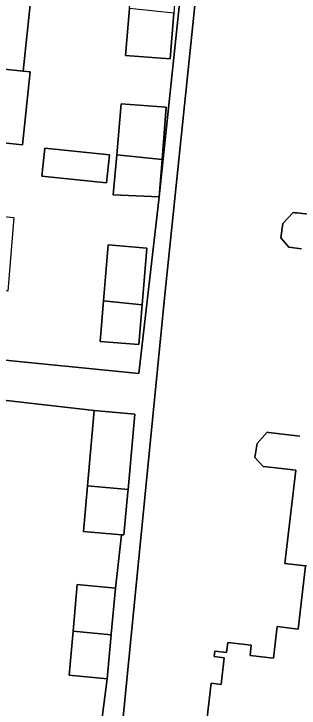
# Model space of a CAD drawing. Extents: x 160856 to 161310, y 384024 to 384878.
# Drawn here: x 161206.5 to 161229.2, y 384558.9 to 384613.9 of the extents above; entities that cross this region are included whole.
import ezdxf

# ---------------------------------------------------------------- set-up
doc = ezdxf.new("R2010")
doc.units = 0
for name, color, linetype in [('IMGEO_Erf', 7, 'Continuous'), ('IMGEO_Pand', 7, 'Continuous'), ('IMGEO_Voetpad_open', 7, 'Continuous')]:
    doc.layers.add(name, color=color, linetype=linetype)

msp = doc.modelspace()

# ---------------------------------------------------------------- linework, layer by layer
at = {"layer": 'IMGEO_Erf'}
for points in [[(161224.003, 384644.44), (161218.539, 384591.638), (161214.362, 384549.557)], [(161207.897, 384615.162), (161207.291, 384609.377), (161207.829, 384609.321), (161207.223, 384603.535), (161203.172, 384603.959), (161202.566, 384598.174), (161206.544, 384597.782), (161206.074, 384591.923), (161205.075, 384592.054), (161204.501, 384586.574), (161216.452, 384585.388), (161218.084, 384599.409), (161220.506, 384622.55)], [(161229.369, 384595.296), (161228.377, 384595.412), (161227.742, 384596.171), (161227.889, 384597.292), (161228.7, 384598.172), (161228.862, 384598.153), (161229.008, 384598.136), (161231.291, 384597.869)], [(161213.484, 384557.505), (161213.957, 384561.189), (161210.924, 384561.464), (161211.239, 384564.944), (161211.574, 384568.651), (161214.608, 384568.376), (161215.099, 384572.607), (161212.062, 384572.872), (161212.389, 384576.479), (161212.929, 384582.455), (161201.08, 384583.806), (161200.479, 384577.911), (161199.89, 384572.134), (161199.301, 384566.357), (161198.712, 384560.579), (161198.122, 384554.802)], [(161221.133, 384551.765), (161222.192, 384560.826), (161222.989, 384560.733), (161223.236, 384562.851), (161222.433, 384562.945), (161222.482, 384563.366), (161223.433, 384563.255), (161223.527, 384564.055), (161225.384, 384563.838), (161225.291, 384563.038), (161227.162, 384562.819), (161227.455, 384565.319), (161229.097, 384565.127), (161229.684, 384570.142), (161228.047, 384570.333), (161228.911, 384577.728), (161227.556, 384577.886), (161227.326, 384577.913), (161226.341, 384578.028), (161225.668, 384578.736), (161225.863, 384579.852), (161226.658, 384580.731), (161226.761, 384580.718), (161229.251, 384580.427)]]:
    msp.add_lwpolyline(points, dxfattribs=at)
for points in [[(161215.734, 384614.342), (161216.101, 384618.503), (161219.562, 384618.231), (161219.228, 384613.976), (161218.943, 384610.349), (161215.407, 384610.627)], [(161218.084, 384599.409), (161214.429, 384599.565), (161214.71, 384602.749), (161215.069, 384606.8), (161218.642, 384606.52), (161218.317, 384602.371)], [(161214.127, 384602.733), (161213.894, 384600.512), (161208.776, 384601.048), (161209.009, 384603.269)], [(161217.093, 384595.339), (161216.723, 384590.841), (161216.464, 384587.686), (161213.391, 384587.939), (161213.657, 384591.163), (161214.021, 384595.591)]]:
    msp.add_lwpolyline(points, close=True, dxfattribs=at)
at = {"layer": 'IMGEO_Pand'}
for points in [[(161204.384, 384615.53), (161204.243, 384615.545), (161196.928, 384616.311), (161196.322, 384610.526), (161203.637, 384609.76), (161203.778, 384609.745), (161207.291, 384609.377), (161207.897, 384615.162)], [(161219.228, 384613.976), (161215.734, 384614.342), (161215.407, 384610.627), (161218.943, 384610.349)], [(161207.291, 384609.377), (161203.778, 384609.745), (161203.637, 384609.76), (161196.322, 384610.526), (161195.716, 384604.741), (161203.031, 384603.974), (161203.172, 384603.959), (161207.223, 384603.535), (161207.829, 384609.321)], [(161218.642, 384606.52), (161215.069, 384606.8), (161214.71, 384602.749), (161218.317, 384602.371)], [(161208.776, 384601.048), (161213.894, 384600.512), (161214.127, 384602.733), (161209.009, 384603.269)], [(161214.71, 384602.749), (161214.429, 384599.565), (161218.084, 384599.409), (161218.317, 384602.371)], [(161213.657, 384591.163), (161216.723, 384590.841), (161217.093, 384595.339), (161214.021, 384595.591)], [(161213.657, 384591.163), (161213.391, 384587.939), (161216.464, 384587.686), (161216.723, 384590.841)], [(161216.146, 384582.164), (161212.929, 384582.455), (161212.389, 384576.479), (161215.606, 384576.188)], [(161215.606, 384576.188), (161212.389, 384576.479), (161212.062, 384572.872), (161215.099, 384572.607), (161215.281, 384572.591), (161215.589, 384575.999)], [(161214.608, 384568.376), (161211.574, 384568.651), (161211.239, 384564.944), (161214.272, 384564.67), (161214.276, 384564.709)], [(161214.272, 384564.67), (161211.239, 384564.944), (161210.924, 384561.464), (161213.957, 384561.189)]]:
    msp.add_lwpolyline(points, close=True, dxfattribs=at)
for points in [[(161231.291, 384597.869), (161229.008, 384598.136), (161228.862, 384598.153), (161228.7, 384598.172), (161227.889, 384597.292), (161227.742, 384596.171), (161228.377, 384595.412), (161229.369, 384595.296)], [(161229.251, 384580.427), (161226.761, 384580.718), (161226.658, 384580.731), (161225.863, 384579.852), (161225.668, 384578.736), (161226.341, 384578.028), (161227.326, 384577.913), (161227.556, 384577.886), (161228.911, 384577.728), (161228.047, 384570.333), (161229.684, 384570.142)], [(161230.709, 384548.137), (161232.592, 384564.236), (161234.585, 384564.003), (161236.262, 384564.139), (161236.297, 384564.442), (161241.773, 384564.828), (161241.744, 384564.577), (161242.07, 384564.539), (161242.554, 384568.674), (161239.17, 384569.07), (161229.684, 384570.142), (161229.097, 384565.127), (161227.455, 384565.319), (161227.162, 384562.819), (161225.291, 384563.038), (161225.384, 384563.838), (161223.527, 384564.055), (161223.433, 384563.255), (161222.482, 384563.366), (161222.433, 384562.945), (161223.236, 384562.851), (161222.989, 384560.733), (161222.192, 384560.826), (161221.133, 384551.765)]]:
    msp.add_lwpolyline(points, dxfattribs=at)
at = {"layer": 'IMGEO_Voetpad_open'}
for points in [[(161214.362, 384549.557), (161218.539, 384591.638), (161224.003, 384644.44)], [(161220.506, 384622.55), (161218.084, 384599.409), (161216.452, 384585.388), (161204.501, 384586.574)], [(161201.08, 384583.806), (161212.929, 384582.455), (161216.146, 384582.164), (161215.606, 384576.188), (161215.589, 384575.999), (161215.281, 384572.591), (161215.099, 384572.607), (161214.608, 384568.376), (161214.276, 384564.709), (161214.272, 384564.67), (161213.957, 384561.189), (161213.484, 384557.505)]]:
    msp.add_lwpolyline(points, dxfattribs=at)

doc.saveas('drawing.dxf')
